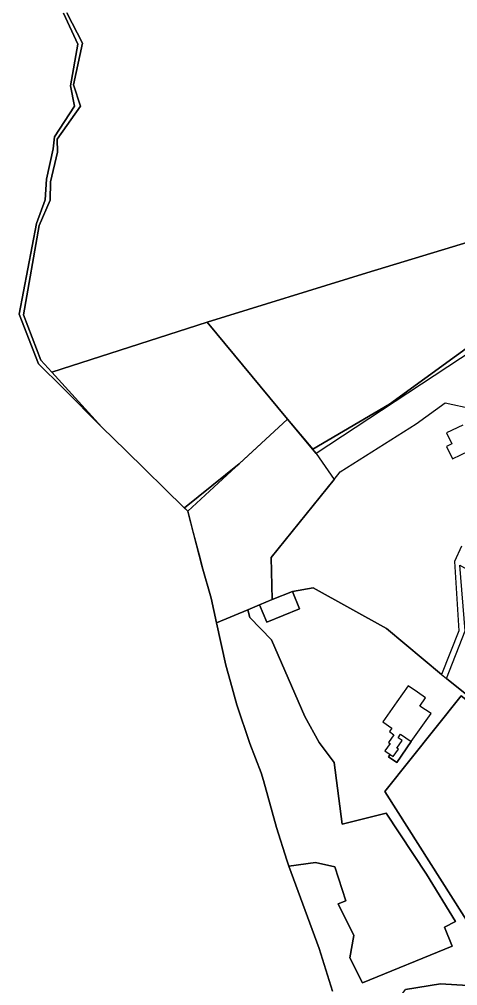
# Model space of a CAD drawing. Extents: x -477304 to -465429, y -1159113 to -1149210.
# Drawn here: x -475407.4 to -475189, y -1156755 to -1156274 of the extents above; entities that cross this region are included whole.
import ezdxf

# ---------------------------------------------------------------- set-up
doc = ezdxf.new("R2010")
doc.units = 0
for name, color, linetype in [('BPEJ_s', 7, 'Continuous'), ('orna_s', 7, 'Continuous'), ('PUPFL_s', 7, 'Continuous'), ('trav_porost_s', 7, 'Continuous'), ('voda_s', 7, 'Continuous'), ('zahrada_s', 7, 'Continuous')]:
    doc.layers.add(name, color=color, linetype=linetype)

msp = doc.modelspace()

# ---------------------------------------------------------------- linework, layer by layer
at = {"layer": 'BPEJ_s'}
msp.add_line((-475320.7, -1156529.39), (-475317.16, -1156543.07), dxfattribs=at)
for points in [[(-475385.44, -1156270.96), (-475378.21, -1156286.44), (-475381.92, -1156307.03), (-475379.86, -1156317.23), (-475389.8, -1156332.51), (-475390.43, -1156338.38), (-475393.87, -1156353.54), (-475394.55, -1156363.89), (-475398.77, -1156375.66), (-475407.37, -1156420.74), (-475397.77, -1156445.46), (-475385.68, -1156457.36), (-475366.27, -1156476.95), (-475354.25, -1156488.68), (-475325.18, -1156517.08), (-475325.05, -1156517.21), (-475297.94, -1156495.26), (-475273.73, -1156472.95), (-475261.25, -1156488), (-475223, -1156465.5), (-475172, -1156428.5)], [(-475172, -1156428.5), (-475223, -1156465.5), (-475261.25, -1156488), (-475273.73, -1156472.95), (-475297.94, -1156495.26), (-475325.05, -1156517.21), (-475323.45, -1156518.77), (-475320.7, -1156529.39)], [(-475317.16, -1156543.07), (-475316.26, -1156546.56), (-475311.88, -1156562.16), (-475309.21, -1156574.35), (-475304.59, -1156595.39), (-475302.25, -1156603.79), (-475299.07, -1156615.18), (-475292.54, -1156634.44), (-475286.92, -1156649.02), (-475285.79, -1156652.93), (-475279.33, -1156676.31), (-475274.2, -1156692.52), (-475273.1, -1156695.51), (-475258.01, -1156736.54), (-475251.38, -1156757.78)]]:
    msp.add_lwpolyline(points, dxfattribs=at)
at = {"layer": 'orna_s'}
msp.add_lwpolyline([(-475225.29, -1156658.31), (-475187.3, -1156610.76), (-475159.84, -1156632.47), (-475142.18, -1156652.25), (-475139.51, -1156659.81), (-475122.83, -1156678.03), (-475110.32, -1156702.96), (-475103.98, -1156709.52), (-475156.11, -1156745.59), (-475164.39, -1156738.47), (-475169.17, -1156741.96), (-475180.38, -1156729.26)], close=True, dxfattribs=at)
at = {"layer": 'PUPFL_s'}
for points in [[(-475375.97, -1156285.92), (-475383.66, -1156270.78)], [(-474983.57, -1156308.21), (-475019.16, -1156338.59), (-475061.21, -1156348.17), (-475083.88, -1156354.51), (-475234.29, -1156400.13), (-475313.73, -1156424.71), (-475391.14, -1156449.64), (-475396.61, -1156443.63), (-475405.34, -1156421.01), (-475397.55, -1156376.7), (-475391.96, -1156364.08), (-475391.9, -1156354.84), (-475388.3, -1156340.07), (-475388.56, -1156333.62), (-475376.9, -1156317.3), (-475380.37, -1156306.64), (-475375.97, -1156285.92)]]:
    msp.add_lwpolyline(points, dxfattribs=at)
for points in [[(-475142.51, -1156379.5), (-475164.42, -1156419.5), (-475174.58, -1156434.27), (-475259.53, -1156490.07), (-475273.73, -1156472.95), (-475313.73, -1156424.71), (-475234.29, -1156400.13), (-475083.88, -1156354.51), (-475078.81, -1156356.55), (-475117.25, -1156367.31), (-475133.42, -1156374.01)], [(-475391.14, -1156449.64), (-475313.73, -1156424.71), (-475273.73, -1156472.95), (-475323.45, -1156518.77), (-475325.18, -1156517.08), (-475354.25, -1156488.68), (-475366.27, -1156476.95)]]:
    msp.add_lwpolyline(points, close=True, dxfattribs=at)
at = {"layer": 'trav_porost_s'}
for points in [[(-475187.19, -1156536.22), (-475190.6, -1156543.87), (-475188.48, -1156578.4), (-475197.15, -1156600.06), (-475224.42, -1156577.28), (-475260.95, -1156557.02), (-475271.32, -1156558.73), (-475281.35, -1156562.86), (-475281.87, -1156541.88), (-475250.6, -1156502.98), (-475247.56, -1156499.2), (-475209.71, -1156475.4), (-475195.22, -1156464.94), (-475181.46, -1156467.94)], [(-475186.51, -1156475.95), (-475194.59, -1156479.84), (-475191.95, -1156485.34), (-475194.61, -1156486.62), (-475191.66, -1156492.74), (-475183.33, -1156488.73)], [(-475251.38, -1156757.78), (-475258.01, -1156736.54), (-475273.1, -1156695.51), (-475259.84, -1156693.68), (-475250.14, -1156695.79), (-475244.76, -1156712.73), (-475248.51, -1156714.25), (-475240.74, -1156730.05), (-475242.76, -1156741.1), (-475236.41, -1156753.67), (-475191.72, -1156735.3), (-475195.63, -1156725.89), (-475190.09, -1156723.07), (-475204.61, -1156699.56), (-475224.73, -1156669.1), (-475246.51, -1156674.67), (-475250.62, -1156643.96), (-475257.98, -1156633.96), (-475265.19, -1156621.02), (-475281.75, -1156582.92), (-475292.51, -1156571.79), (-475293.6, -1156567.91), (-475287.68, -1156565.47), (-475284.11, -1156574.11), (-475267.76, -1156567.37), (-475271.32, -1156558.73), (-475260.95, -1156557.02), (-475224.42, -1156577.28), (-475197.15, -1156600.06), (-475194.61, -1156602.07), (-475158.16, -1156631.27)], [(-475173.1, -1156755.58), (-475197.62, -1156754.09), (-475214.97, -1156756.83)]]:
    msp.add_lwpolyline(points, dxfattribs=at)
for points in [[(-475281.87, -1156541.88), (-475281.35, -1156562.86), (-475287.68, -1156565.47), (-475293.6, -1156567.91), (-475309.21, -1156574.35), (-475311.88, -1156562.16), (-475316.26, -1156546.56), (-475323.45, -1156518.77), (-475273.73, -1156472.95), (-475259.53, -1156490.07), (-475250.6, -1156502.98)], [(-475176.45, -1156562.64), (-475170.69, -1156566.83), (-475151.18, -1156546.56), (-475102.69, -1156567.78), (-475106.96, -1156571.2), (-475111.73, -1156569.89), (-475119.06, -1156578.48), (-475136.53, -1156576.12), (-475141.35, -1156581.44), (-475160.23, -1156582.1), (-475182.08, -1156608.83), (-475168.54, -1156617.36), (-475155.07, -1156628.76), (-475139.61, -1156646.1), (-475141.06, -1156647.92), (-475144.22, -1156645.73), (-475158.16, -1156631.27), (-475194.61, -1156602.07), (-475185.24, -1156578.38), (-475187.97, -1156545.74), (-475175.55, -1156552.9)], [(-475287.68, -1156565.47), (-475281.35, -1156562.86), (-475271.32, -1156558.73), (-475267.76, -1156567.37), (-475284.11, -1156574.11)], [(-475191.72, -1156735.3), (-475236.41, -1156753.67), (-475242.76, -1156741.1), (-475240.74, -1156730.05), (-475248.51, -1156714.25), (-475244.76, -1156712.73), (-475250.14, -1156695.79), (-475259.84, -1156693.68), (-475273.1, -1156695.51), (-475274.2, -1156692.52), (-475279.33, -1156676.31), (-475285.79, -1156652.93), (-475286.92, -1156649.02), (-475292.54, -1156634.44), (-475299.07, -1156615.18), (-475302.25, -1156603.79), (-475304.59, -1156595.39), (-475309.21, -1156574.35), (-475293.6, -1156567.91), (-475292.51, -1156571.79), (-475281.75, -1156582.92), (-475265.19, -1156621.02), (-475257.98, -1156633.96), (-475250.62, -1156643.96), (-475246.51, -1156674.67), (-475224.73, -1156669.1), (-475204.61, -1156699.56), (-475190.09, -1156723.07), (-475195.63, -1156725.89)], [(-475207.81, -1156615.83), (-475204.98, -1156611.68), (-475208.99, -1156608.95), (-475213.67, -1156605.76), (-475219.26, -1156613.73), (-475226.23, -1156623.66), (-475221.8, -1156626.77), (-475223.03, -1156628.57), (-475220.78, -1156630.12), (-475223.44, -1156633.95), (-475222.74, -1156634.47), (-475225.24, -1156638.08), (-475222.66, -1156639.86), (-475223.52, -1156641.1), (-475219.41, -1156643.94), (-475212.17, -1156633.5), (-475202.27, -1156619.61)], [(-475180.38, -1156729.26), (-475169.17, -1156741.96), (-475164.39, -1156738.47), (-475156.11, -1156745.59), (-475103.98, -1156709.52), (-475110.32, -1156702.96), (-475122.83, -1156678.03), (-475139.51, -1156659.81), (-475142.18, -1156652.25), (-475159.84, -1156632.47), (-475187.3, -1156610.76), (-475225.29, -1156658.31)], [(-475215.38, -1156792.99), (-475235.48, -1156787.73), (-475248.33, -1156785.26), (-475249.84, -1156771.66), (-475231.82, -1156765.37), (-475220.74, -1156764.57), (-475214.97, -1156756.83), (-475197.62, -1156754.09), (-475173.1, -1156755.58), (-475154.64, -1156753.52), (-475087.28, -1156734.24), (-475083.44, -1156740.19), (-475072.16, -1156756.34), (-475094.43, -1156773.83), (-475134.32, -1156783.09), (-475142.92, -1156777.83), (-475147.7, -1156787.55), (-475158.17, -1156788.57), (-475170.47, -1156784.32)]]:
    msp.add_lwpolyline(points, close=True, dxfattribs=at)
at = {"layer": 'voda_s'}
msp.add_lwpolyline([(-475383.66, -1156270.78), (-475375.97, -1156285.92), (-475380.37, -1156306.64), (-475376.9, -1156317.3), (-475388.56, -1156333.62), (-475388.3, -1156340.07), (-475391.9, -1156354.84), (-475391.96, -1156364.08), (-475397.55, -1156376.7), (-475405.34, -1156421.01), (-475396.61, -1156443.63), (-475391.14, -1156449.64), (-475366.27, -1156476.95), (-475385.68, -1156457.36), (-475397.77, -1156445.46), (-475407.37, -1156420.74), (-475398.77, -1156375.66), (-475394.55, -1156363.89), (-475393.87, -1156353.54), (-475390.43, -1156338.38), (-475389.8, -1156332.51), (-475379.86, -1156317.23), (-475381.92, -1156307.03), (-475378.21, -1156286.44), (-475385.44, -1156270.96)], dxfattribs=at)
at = {"layer": 'zahrada_s'}
msp.add_lwpolyline([(-475212.17, -1156633.5), (-475219.41, -1156643.94), (-475223.52, -1156641.1), (-475222.66, -1156639.86), (-475221.11, -1156640.94), (-475218.56, -1156637.26), (-475219.3, -1156636.75), (-475216.67, -1156632.97), (-475218.64, -1156631.6), (-475217.44, -1156629.86)], close=True, dxfattribs=at)

doc.saveas('drawing.dxf')
